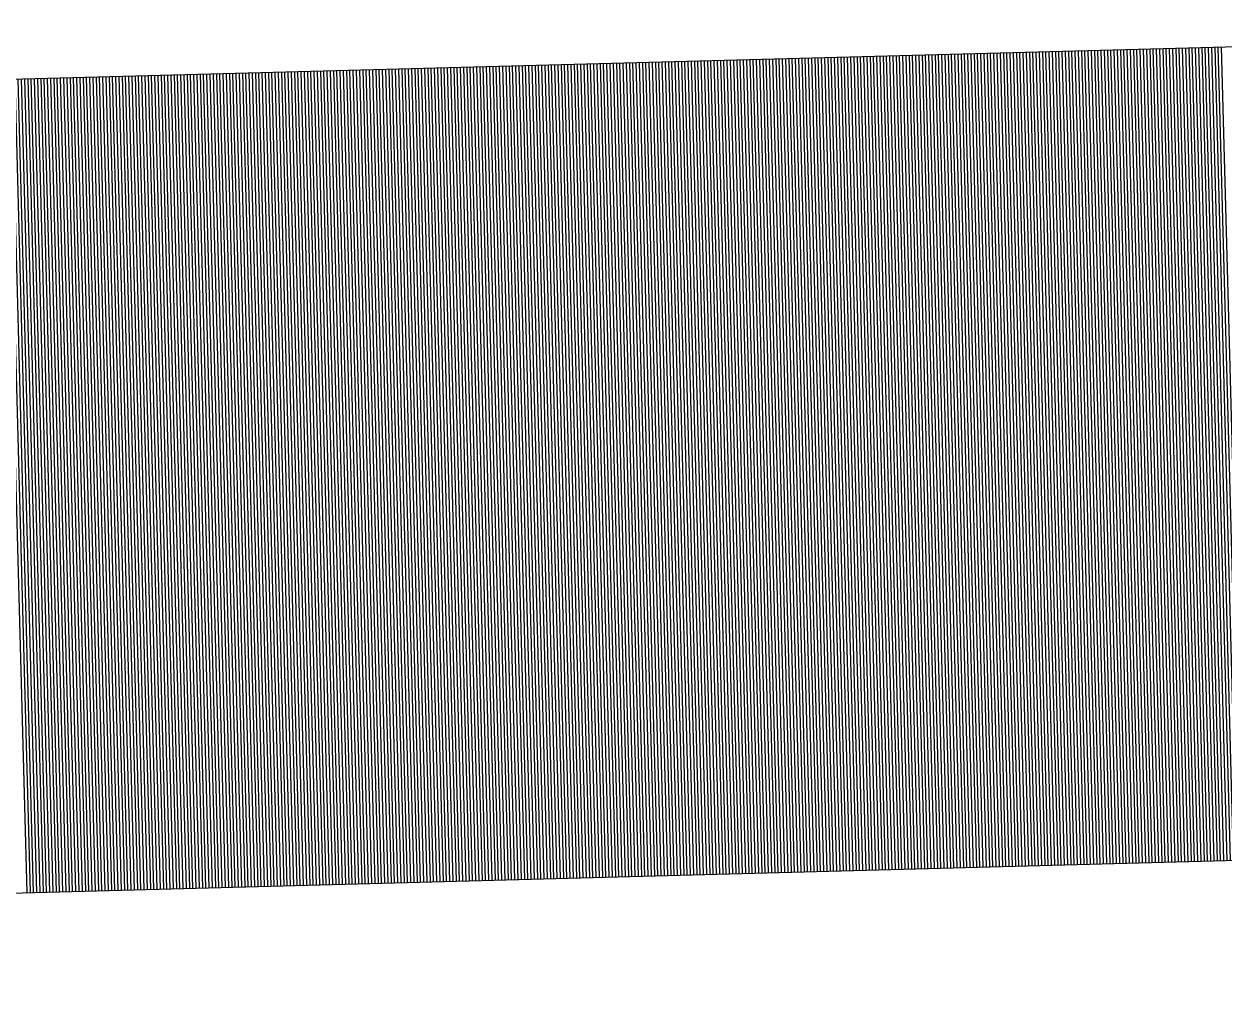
# Model space of a CAD drawing. Extents: x 1929624 to 1935547, y 596315 to 605721.
# Drawn here: x 1929851.084 to 1929854.859, y 598848.371 to 598851.406 of the extents above; entities that cross this region are included whole.
import ezdxf

# ---------------------------------------------------------------- set-up
doc = ezdxf.new("R2010")
doc.units = 0
doc.layers.add('Default', color=7, linetype='Continuous')

msp = doc.modelspace()

# ---------------------------------------------------------------- linework, layer by layer
at = {"layer": 'Default'}
for p, q in [((1929839.7374, 598850.9282), (1929857.5203, 598851.4055)), ((1929853.5102, 598851.2979), (1929853.5789, 598848.7407)), ((1929853.5204, 598851.2982), (1929853.5891, 598848.7409)), ((1929853.5307, 598851.2984), (1929853.5993, 598848.7412)), ((1929853.5409, 598851.2987), (1929853.6095, 598848.7415)), ((1929853.5511, 598851.299), (1929853.6198, 598848.7418)), ((1929853.5614, 598851.2993), (1929853.63, 598848.742)), ((1929853.5716, 598851.2995), (1929853.6402, 598848.7423)), ((1929853.5818, 598851.2998), (1929853.6505, 598848.7426)), ((1929853.592, 598851.3001), (1929853.6607, 598848.7429)), ((1929853.6023, 598851.3004), (1929853.6709, 598848.7431)), ((1929853.6125, 598851.3006), (1929853.6811, 598848.7434)), ((1929853.6227, 598851.3009), (1929853.6914, 598848.7437)), ((1929853.633, 598851.3012), (1929853.7016, 598848.744)), ((1929853.6432, 598851.3015), (1929853.7118, 598848.7442)), ((1929853.6534, 598851.3017), (1929853.7221, 598848.7445)), ((1929853.6636, 598851.302), (1929853.7323, 598848.7448)), ((1929853.6739, 598851.3023), (1929853.7425, 598848.7451)), ((1929853.6841, 598851.3026), (1929853.7527, 598848.7453)), ((1929853.6943, 598851.3028), (1929853.763, 598848.7456)), ((1929853.7046, 598851.3031), (1929853.7732, 598848.7459)), ((1929853.7148, 598851.3034), (1929853.7834, 598848.7461)), ((1929853.725, 598851.3037), (1929853.7937, 598848.7464)), ((1929853.7352, 598851.3039), (1929853.8039, 598848.7467)), ((1929853.7455, 598851.3042), (1929853.8141, 598848.747)), ((1929853.7557, 598851.3045), (1929853.8243, 598848.7472)), ((1929853.7659, 598851.3047), (1929853.8346, 598848.7475)), ((1929853.7762, 598851.305), (1929853.8448, 598848.7478)), ((1929853.7864, 598851.3053), (1929853.855, 598848.7481)), ((1929853.7966, 598851.3056), (1929853.8653, 598848.7483)), ((1929853.8068, 598851.3058), (1929853.8755, 598848.7486)), ((1929853.8171, 598851.3061), (1929853.8857, 598848.7489)), ((1929853.8273, 598851.3064), (1929853.896, 598848.7492)), ((1929853.8375, 598851.3067), (1929853.9062, 598848.7494)), ((1929853.8478, 598851.3069), (1929853.9164, 598848.7497)), ((1929853.858, 598851.3072), (1929853.9266, 598848.75)), ((1929853.8682, 598851.3075), (1929853.9369, 598848.7503)), ((1929853.8784, 598851.3078), (1929853.9471, 598848.7505)), ((1929853.8887, 598851.308), (1929853.9573, 598848.7508)), ((1929853.8989, 598851.3083), (1929853.9676, 598848.7511)), ((1929853.9091, 598851.3086), (1929853.9778, 598848.7514)), ((1929853.9194, 598851.3089), (1929853.988, 598848.7516)), ((1929853.9296, 598851.3091), (1929853.9982, 598848.7519)), ((1929853.9398, 598851.3094), (1929854.0085, 598848.7522)), ((1929853.9501, 598851.3097), (1929854.0187, 598848.7525)), ((1929853.9603, 598851.31), (1929854.0289, 598848.7527)), ((1929853.9705, 598851.3102), (1929854.0392, 598848.753)), ((1929853.9807, 598851.3105), (1929854.0494, 598848.7533)), ((1929853.991, 598851.3108), (1929854.0596, 598848.7536)), ((1929854.0012, 598851.3111), (1929854.0698, 598848.7538)), ((1929854.0114, 598851.3113), (1929854.0801, 598848.7541)), ((1929854.0217, 598851.3116), (1929854.0903, 598848.7544)), ((1929854.0319, 598851.3119), (1929854.1005, 598848.7547)), ((1929854.0421, 598851.3122), (1929854.1108, 598848.7549)), ((1929854.0523, 598851.3124), (1929854.121, 598848.7552)), ((1929854.0626, 598851.3127), (1929854.1312, 598848.7555)), ((1929854.0728, 598851.313), (1929854.1414, 598848.7558)), ((1929854.083, 598851.3133), (1929854.1517, 598848.756)), ((1929854.0933, 598851.3135), (1929854.1619, 598848.7563)), ((1929854.1035, 598851.3138), (1929854.1721, 598848.7566)), ((1929854.1137, 598851.3141), (1929854.1824, 598848.7569)), ((1929854.1239, 598851.3144), (1929854.1926, 598848.7571)), ((1929854.1342, 598851.3146), (1929854.2028, 598848.7574)), ((1929854.1444, 598851.3149), (1929854.213, 598848.7577)), ((1929854.1546, 598851.3152), (1929854.2233, 598848.758)), ((1929854.1649, 598851.3155), (1929854.2335, 598848.7582)), ((1929854.1751, 598851.3157), (1929854.2437, 598848.7585)), ((1929854.1853, 598851.316), (1929854.254, 598848.7588)), ((1929854.1955, 598851.3163), (1929854.2642, 598848.7591)), ((1929854.2058, 598851.3166), (1929854.2744, 598848.7593)), ((1929854.216, 598851.3168), (1929854.2846, 598848.7596)), ((1929854.2262, 598851.3171), (1929854.2949, 598848.7599)), ((1929854.2365, 598851.3174), (1929854.3051, 598848.7602)), ((1929854.2467, 598851.3177), (1929854.3153, 598848.7604)), ((1929854.2569, 598851.3179), (1929854.3256, 598848.7607)), ((1929854.2671, 598851.3182), (1929854.3358, 598848.761)), ((1929854.2774, 598851.3185), (1929854.346, 598848.7613)), ((1929854.2876, 598851.3188), (1929854.3563, 598848.7615)), ((1929854.2978, 598851.319), (1929854.3665, 598848.7618)), ((1929854.3081, 598851.3193), (1929854.3767, 598848.7621)), ((1929854.3183, 598851.3196), (1929854.3869, 598848.7623)), ((1929854.3285, 598851.3199), (1929854.3972, 598848.7626)), ((1929854.3388, 598851.3201), (1929854.4074, 598848.7629)), ((1929854.349, 598851.3204), (1929854.4176, 598848.7632)), ((1929854.3592, 598851.3207), (1929854.4279, 598848.7634)), ((1929854.3694, 598851.3209), (1929854.4381, 598848.7637)), ((1929854.3797, 598851.3212), (1929854.4483, 598848.764)), ((1929854.3899, 598851.3215), (1929854.4585, 598848.7643)), ((1929854.4001, 598851.3218), (1929854.4688, 598848.7645)), ((1929854.4104, 598851.322), (1929854.479, 598848.7648)), ((1929854.4206, 598851.3223), (1929854.4892, 598848.7651)), ((1929854.4308, 598851.3226), (1929854.4995, 598848.7654)), ((1929854.441, 598851.3229), (1929854.5097, 598848.7656)), ((1929854.4513, 598851.3231), (1929854.5199, 598848.7659)), ((1929854.4615, 598851.3234), (1929854.5301, 598848.7662)), ((1929854.4717, 598851.3237), (1929854.5404, 598848.7665)), ((1929854.482, 598851.324), (1929854.5506, 598848.7667)), ((1929854.4922, 598851.3242), (1929854.5608, 598848.767)), ((1929854.5024, 598851.3245), (1929854.5711, 598848.7673)), ((1929854.5126, 598851.3248), (1929854.5813, 598848.7676)), ((1929854.5229, 598851.3251), (1929854.5915, 598848.7678)), ((1929854.5331, 598851.3253), (1929854.6017, 598848.7681)), ((1929854.5433, 598851.3256), (1929854.612, 598848.7684)), ((1929854.5536, 598851.3259), (1929854.6222, 598848.7687)), ((1929854.5638, 598851.3262), (1929854.6324, 598848.7689)), ((1929854.574, 598851.3264), (1929854.6427, 598848.7692)), ((1929854.5842, 598851.3267), (1929854.6529, 598848.7695)), ((1929854.5945, 598851.327), (1929854.6631, 598848.7698)), ((1929854.6047, 598851.3273), (1929854.6733, 598848.77)), ((1929854.6149, 598851.3275), (1929854.6836, 598848.7703)), ((1929854.6252, 598851.3278), (1929854.6938, 598848.7706)), ((1929854.6354, 598851.3281), (1929854.704, 598848.7709)), ((1929854.6456, 598851.3284), (1929854.7143, 598848.7711)), ((1929854.6558, 598851.3286), (1929854.7245, 598848.7714)), ((1929854.6661, 598851.3289), (1929854.7347, 598848.7717)), ((1929854.6763, 598851.3292), (1929854.745, 598848.772)), ((1929854.6865, 598851.3295), (1929854.7552, 598848.7722)), ((1929854.6968, 598851.3297), (1929854.7654, 598848.7725)), ((1929854.707, 598851.33), (1929854.7756, 598848.7728)), ((1929854.7172, 598851.3303), (1929854.7859, 598848.7731)), ((1929854.7274, 598851.3306), (1929854.7961, 598848.7733)), ((1929854.7377, 598851.3308), (1929854.8063, 598848.7736)), ((1929854.7479, 598851.3311), (1929854.8166, 598848.7739)), ((1929854.7581, 598851.3314), (1929854.8268, 598848.7742)), ((1929854.7684, 598851.3317), (1929854.837, 598848.7744)), ((1929854.7786, 598851.3319), (1929854.8472, 598848.7747)), ((1929854.7888, 598851.3322), (1929854.8575, 598848.775)), ((1929854.7991, 598851.3325), (1929854.8677, 598848.7753)), ((1929854.8093, 598851.3328), (1929854.8779, 598848.7755)), ((1929854.8195, 598851.333), (1929854.8882, 598848.7758)), ((1929854.8297, 598851.3333), (1929854.8984, 598848.7761)), ((1929854.84, 598851.3336), (1929854.9086, 598848.7764)), ((1929854.8502, 598851.3339), (1929854.9188, 598848.7766)), ((1929852.1088, 598851.2603), (1929852.1775, 598848.703)), ((1929852.1191, 598851.2605), (1929852.1877, 598848.7033)), ((1929852.1293, 598851.2608), (1929852.198, 598848.7036)), ((1929852.1395, 598851.2611), (1929852.2082, 598848.7039)), ((1929852.1498, 598851.2614), (1929852.2184, 598848.7041)), ((1929852.16, 598851.2616), (1929852.2286, 598848.7044)), ((1929852.1702, 598851.2619), (1929852.2389, 598848.7047)), ((1929852.1805, 598851.2622), (1929852.2491, 598848.705)), ((1929852.1907, 598851.2625), (1929852.2593, 598848.7052)), ((1929852.2009, 598851.2627), (1929852.2696, 598848.7055)), ((1929852.2111, 598851.263), (1929852.2798, 598848.7058)), ((1929852.2214, 598851.2633), (1929852.29, 598848.7061)), ((1929852.2316, 598851.2636), (1929852.3002, 598848.7063)), ((1929852.2418, 598851.2638), (1929852.3105, 598848.7066)), ((1929852.2521, 598851.2641), (1929852.3207, 598848.7069)), ((1929852.2623, 598851.2644), (1929852.3309, 598848.7072)), ((1929852.2725, 598851.2647), (1929852.3412, 598848.7074)), ((1929852.2827, 598851.2649), (1929852.3514, 598848.7077)), ((1929852.293, 598851.2652), (1929852.3616, 598848.708)), ((1929852.3032, 598851.2655), (1929852.3718, 598848.7083)), ((1929852.3134, 598851.2658), (1929852.3821, 598848.7085)), ((1929852.3237, 598851.266), (1929852.3923, 598848.7088)), ((1929852.3339, 598851.2663), (1929852.4025, 598848.7091)), ((1929852.3441, 598851.2666), (1929852.4128, 598848.7094)), ((1929852.3543, 598851.2669), (1929852.423, 598848.7096)), ((1929852.3646, 598851.2671), (1929852.4332, 598848.7099)), ((1929852.3748, 598851.2674), (1929852.4434, 598848.7102)), ((1929852.385, 598851.2677), (1929852.4537, 598848.7105)), ((1929852.3953, 598851.268), (1929852.4639, 598848.7107)), ((1929852.4055, 598851.2682), (1929852.4741, 598848.711)), ((1929852.4157, 598851.2685), (1929852.4844, 598848.7113)), ((1929852.4259, 598851.2688), (1929852.4946, 598848.7116)), ((1929852.4362, 598851.2691), (1929852.5048, 598848.7118)), ((1929852.4464, 598851.2693), (1929852.515, 598848.7121)), ((1929852.4566, 598851.2696), (1929852.5253, 598848.7124)), ((1929852.4669, 598851.2699), (1929852.5355, 598848.7126)), ((1929852.4771, 598851.2702), (1929852.5457, 598848.7129)), ((1929852.4873, 598851.2704), (1929852.556, 598848.7132)), ((1929852.4975, 598851.2707), (1929852.5662, 598848.7135)), ((1929852.5078, 598851.271), (1929852.5764, 598848.7137)), ((1929852.518, 598851.2712), (1929852.5867, 598848.714)), ((1929852.5282, 598851.2715), (1929852.5969, 598848.7143)), ((1929852.5385, 598851.2718), (1929852.6071, 598848.7146)), ((1929852.5487, 598851.2721), (1929852.6173, 598848.7148)), ((1929852.5589, 598851.2723), (1929852.6276, 598848.7151)), ((1929852.5691, 598851.2726), (1929852.6378, 598848.7154)), ((1929852.5794, 598851.2729), (1929852.648, 598848.7157)), ((1929852.5896, 598851.2732), (1929852.6583, 598848.7159)), ((1929852.5998, 598851.2734), (1929852.6685, 598848.7162)), ((1929852.6101, 598851.2737), (1929852.6787, 598848.7165)), ((1929852.6203, 598851.274), (1929852.6889, 598848.7168)), ((1929852.6305, 598851.2743), (1929852.6992, 598848.717)), ((1929852.6408, 598851.2745), (1929852.7094, 598848.7173)), ((1929852.651, 598851.2748), (1929852.7196, 598848.7176)), ((1929852.6612, 598851.2751), (1929852.7299, 598848.7179)), ((1929852.6714, 598851.2754), (1929852.7401, 598848.7181)), ((1929852.6817, 598851.2756), (1929852.7503, 598848.7184)), ((1929852.6919, 598851.2759), (1929852.7605, 598848.7187)), ((1929852.7021, 598851.2762), (1929852.7708, 598848.719)), ((1929852.7124, 598851.2765), (1929852.781, 598848.7192)), ((1929852.7226, 598851.2767), (1929852.7912, 598848.7195)), ((1929852.7328, 598851.277), (1929852.8015, 598848.7198)), ((1929852.743, 598851.2773), (1929852.8117, 598848.7201)), ((1929852.7533, 598851.2776), (1929852.8219, 598848.7203)), ((1929852.7635, 598851.2778), (1929852.8321, 598848.7206)), ((1929852.7737, 598851.2781), (1929852.8424, 598848.7209)), ((1929852.784, 598851.2784), (1929852.8526, 598848.7212)), ((1929852.7942, 598851.2787), (1929852.8628, 598848.7214)), ((1929852.8044, 598851.2789), (1929852.8731, 598848.7217)), ((1929852.8146, 598851.2792), (1929852.8833, 598848.722)), ((1929852.8249, 598851.2795), (1929852.8935, 598848.7223)), ((1929852.8351, 598851.2798), (1929852.9037, 598848.7225)), ((1929852.8453, 598851.28), (1929852.914, 598848.7228)), ((1929852.8556, 598851.2803), (1929852.9242, 598848.7231)), ((1929852.8658, 598851.2806), (1929852.9344, 598848.7234)), ((1929852.876, 598851.2809), (1929852.9447, 598848.7236)), ((1929852.8862, 598851.2811), (1929852.9549, 598848.7239)), ((1929852.8965, 598851.2814), (1929852.9651, 598848.7242)), ((1929852.9067, 598851.2817), (1929852.9753, 598848.7245)), ((1929852.9169, 598851.282), (1929852.9856, 598848.7247)), ((1929852.9272, 598851.2822), (1929852.9958, 598848.725)), ((1929852.9374, 598851.2825), (1929853.006, 598848.7253)), ((1929852.9476, 598851.2828), (1929853.0163, 598848.7256)), ((1929852.9578, 598851.2831), (1929853.0265, 598848.7258)), ((1929852.9681, 598851.2833), (1929853.0367, 598848.7261)), ((1929852.9783, 598851.2836), (1929853.047, 598848.7264)), ((1929852.9885, 598851.2839), (1929853.0572, 598848.7267)), ((1929852.9988, 598851.2842), (1929853.0674, 598848.7269)), ((1929853.009, 598851.2844), (1929853.0776, 598848.7272)), ((1929853.0192, 598851.2847), (1929853.0879, 598848.7275)), ((1929853.0294, 598851.285), (1929853.0981, 598848.7278)), ((1929853.0397, 598851.2853), (1929853.1083, 598848.728)), ((1929853.0499, 598851.2855), (1929853.1186, 598848.7283)), ((1929853.0601, 598851.2858), (1929853.1288, 598848.7286)), ((1929853.0704, 598851.2861), (1929853.139, 598848.7288)), ((1929853.0806, 598851.2864), (1929853.1492, 598848.7291)), ((1929853.0908, 598851.2866), (1929853.1595, 598848.7294)), ((1929853.1011, 598851.2869), (1929853.1697, 598848.7297)), ((1929853.1113, 598851.2872), (1929853.1799, 598848.7299)), ((1929853.1215, 598851.2874), (1929853.1902, 598848.7302)), ((1929853.1317, 598851.2877), (1929853.2004, 598848.7305)), ((1929853.142, 598851.288), (1929853.2106, 598848.7308)), ((1929853.1522, 598851.2883), (1929853.2208, 598848.731)), ((1929853.1624, 598851.2885), (1929853.2311, 598848.7313)), ((1929853.1727, 598851.2888), (1929853.2413, 598848.7316)), ((1929853.1829, 598851.2891), (1929853.2515, 598848.7319)), ((1929853.1931, 598851.2894), (1929853.2618, 598848.7321)), ((1929853.2033, 598851.2896), (1929853.272, 598848.7324)), ((1929853.2136, 598851.2899), (1929853.2822, 598848.7327)), ((1929853.2238, 598851.2902), (1929853.2924, 598848.733)), ((1929853.234, 598851.2905), (1929853.3027, 598848.7332)), ((1929853.2443, 598851.2907), (1929853.3129, 598848.7335)), ((1929853.2545, 598851.291), (1929853.3231, 598848.7338)), ((1929853.2647, 598851.2913), (1929853.3334, 598848.7341)), ((1929853.2749, 598851.2916), (1929853.3436, 598848.7343)), ((1929853.2852, 598851.2918), (1929853.3538, 598848.7346)), ((1929853.2954, 598851.2921), (1929853.364, 598848.7349)), ((1929853.3056, 598851.2924), (1929853.3743, 598848.7352)), ((1929853.3159, 598851.2927), (1929853.3845, 598848.7354)), ((1929853.3261, 598851.2929), (1929853.3947, 598848.7357)), ((1929853.3363, 598851.2932), (1929853.405, 598848.736)), ((1929853.3465, 598851.2935), (1929853.4152, 598848.7363)), ((1929853.3568, 598851.2938), (1929853.4254, 598848.7365)), ((1929853.367, 598851.294), (1929853.4357, 598848.7368)), ((1929853.3772, 598851.2943), (1929853.4459, 598848.7371)), ((1929853.3875, 598851.2946), (1929853.4561, 598848.7374)), ((1929853.3977, 598851.2949), (1929853.4663, 598848.7376)), ((1929853.4079, 598851.2951), (1929853.4766, 598848.7379)), ((1929853.4181, 598851.2954), (1929853.4868, 598848.7382)), ((1929853.4284, 598851.2957), (1929853.497, 598848.7385)), ((1929853.4386, 598851.296), (1929853.5073, 598848.7387)), ((1929853.4488, 598851.2962), (1929853.5175, 598848.739)), ((1929853.4591, 598851.2965), (1929853.5277, 598848.7393)), ((1929853.4693, 598851.2968), (1929853.5379, 598848.7396)), ((1929853.4795, 598851.2971), (1929853.5482, 598848.7398)), ((1929853.4898, 598851.2973), (1929853.5584, 598848.7401)), ((1929853.5, 598851.2976), (1929853.5686, 598848.7404)), ((1929851.0246, 598851.2312), (1929851.0932, 598848.6739)), ((1929851.0348, 598851.2314), (1929851.1035, 598848.6742)), ((1929851.045, 598851.2317), (1929851.1137, 598848.6745)), ((1929851.0553, 598851.232), (1929851.1239, 598848.6748)), ((1929851.0655, 598851.2323), (1929851.1341, 598848.675)), ((1929851.0757, 598851.2325), (1929851.1444, 598848.6753)), ((1929851.086, 598851.2328), (1929851.1546, 598848.6756)), ((1929851.0962, 598851.2331), (1929851.1648, 598848.6759)), ((1929851.1064, 598851.2334), (1929851.1751, 598848.6761)), ((1929851.1166, 598851.2336), (1929851.1853, 598848.6764)), ((1929851.1269, 598851.2339), (1929851.1955, 598848.6767)), ((1929851.1371, 598851.2342), (1929851.2057, 598848.677)), ((1929851.1473, 598851.2345), (1929851.216, 598848.6772)), ((1929851.1576, 598851.2347), (1929851.2262, 598848.6775)), ((1929851.1678, 598851.235), (1929851.2364, 598848.6778)), ((1929851.178, 598851.2353), (1929851.2467, 598848.6781)), ((1929851.1882, 598851.2356), (1929851.2569, 598848.6783)), ((1929851.1985, 598851.2358), (1929851.2671, 598848.6786)), ((1929851.2087, 598851.2361), (1929851.2774, 598848.6789)), ((1929851.2189, 598851.2364), (1929851.2876, 598848.6791)), ((1929851.2292, 598851.2367), (1929851.2978, 598848.6794)), ((1929851.2394, 598851.2369), (1929851.308, 598848.6797)), ((1929851.2496, 598851.2372), (1929851.3183, 598848.68)), ((1929851.2598, 598851.2375), (1929851.3285, 598848.6802)), ((1929851.2701, 598851.2377), (1929851.3387, 598848.6805)), ((1929851.2803, 598851.238), (1929851.349, 598848.6808)), ((1929851.2905, 598851.2383), (1929851.3592, 598848.6811)), ((1929851.3008, 598851.2386), (1929851.3694, 598848.6813)), ((1929851.311, 598851.2388), (1929851.3796, 598848.6816)), ((1929851.3212, 598851.2391), (1929851.3899, 598848.6819)), ((1929851.3315, 598851.2394), (1929851.4001, 598848.6822)), ((1929851.3417, 598851.2397), (1929851.4103, 598848.6824)), ((1929851.3519, 598851.2399), (1929851.4206, 598848.6827)), ((1929851.3621, 598851.2402), (1929851.4308, 598848.683)), ((1929851.3724, 598851.2405), (1929851.441, 598848.6833)), ((1929851.3826, 598851.2408), (1929851.4512, 598848.6835)), ((1929851.3928, 598851.241), (1929851.4615, 598848.6838)), ((1929851.4031, 598851.2413), (1929851.4717, 598848.6841)), ((1929851.4133, 598851.2416), (1929851.4819, 598848.6844)), ((1929851.4235, 598851.2419), (1929851.4922, 598848.6846)), ((1929851.4337, 598851.2421), (1929851.5024, 598848.6849)), ((1929851.444, 598851.2424), (1929851.5126, 598848.6852)), ((1929851.4542, 598851.2427), (1929851.5228, 598848.6855)), ((1929851.4644, 598851.243), (1929851.5331, 598848.6857)), ((1929851.4747, 598851.2432), (1929851.5433, 598848.686)), ((1929851.4849, 598851.2435), (1929851.5535, 598848.6863)), ((1929851.4951, 598851.2438), (1929851.5638, 598848.6866)), ((1929851.5053, 598851.2441), (1929851.574, 598848.6868)), ((1929851.5156, 598851.2443), (1929851.5842, 598848.6871)), ((1929851.5258, 598851.2446), (1929851.5944, 598848.6874)), ((1929851.536, 598851.2449), (1929851.6047, 598848.6877)), ((1929851.5463, 598851.2452), (1929851.6149, 598848.6879)), ((1929851.5565, 598851.2454), (1929851.6251, 598848.6882)), ((1929851.5667, 598851.2457), (1929851.6354, 598848.6885)), ((1929851.5769, 598851.246), (1929851.6456, 598848.6888)), ((1929851.5872, 598851.2463), (1929851.6558, 598848.689)), ((1929851.5974, 598851.2465), (1929851.666, 598848.6893)), ((1929851.6076, 598851.2468), (1929851.6763, 598848.6896)), ((1929851.6179, 598851.2471), (1929851.6865, 598848.6899)), ((1929851.6281, 598851.2474), (1929851.6967, 598848.6901)), ((1929851.6383, 598851.2476), (1929851.707, 598848.6904)), ((1929851.6485, 598851.2479), (1929851.7172, 598848.6907)), ((1929851.6588, 598851.2482), (1929851.7274, 598848.691)), ((1929851.669, 598851.2485), (1929851.7377, 598848.6912)), ((1929851.6792, 598851.2487), (1929851.7479, 598848.6915)), ((1929851.6895, 598851.249), (1929851.7581, 598848.6918)), ((1929851.6997, 598851.2493), (1929851.7683, 598848.6921)), ((1929851.7099, 598851.2496), (1929851.7786, 598848.6923)), ((1929851.7201, 598851.2498), (1929851.7888, 598848.6926)), ((1929851.7304, 598851.2501), (1929851.799, 598848.6929)), ((1929851.7406, 598851.2504), (1929851.8093, 598848.6932)), ((1929851.7508, 598851.2507), (1929851.8195, 598848.6934)), ((1929851.7611, 598851.2509), (1929851.8297, 598848.6937)), ((1929851.7713, 598851.2512), (1929851.8399, 598848.694)), ((1929851.7815, 598851.2515), (1929851.8502, 598848.6943)), ((1929851.7918, 598851.2518), (1929851.8604, 598848.6945)), ((1929851.802, 598851.252), (1929851.8706, 598848.6948)), ((1929851.8122, 598851.2523), (1929851.8809, 598848.6951)), ((1929851.8224, 598851.2526), (1929851.8911, 598848.6954)), ((1929851.8327, 598851.2529), (1929851.9013, 598848.6956)), ((1929851.8429, 598851.2531), (1929851.9115, 598848.6959)), ((1929851.8531, 598851.2534), (1929851.9218, 598848.6962)), ((1929851.8634, 598851.2537), (1929851.932, 598848.6964)), ((1929851.8736, 598851.254), (1929851.9422, 598848.6967)), ((1929851.8838, 598851.2542), (1929851.9525, 598848.697)), ((1929851.894, 598851.2545), (1929851.9627, 598848.6973)), ((1929851.9043, 598851.2548), (1929851.9729, 598848.6975)), ((1929851.9145, 598851.255), (1929851.9831, 598848.6978)), ((1929851.9247, 598851.2553), (1929851.9934, 598848.6981)), ((1929851.935, 598851.2556), (1929852.0036, 598848.6984)), ((1929851.9452, 598851.2559), (1929852.0138, 598848.6986)), ((1929851.9554, 598851.2561), (1929852.0241, 598848.6989)), ((1929851.9656, 598851.2564), (1929852.0343, 598848.6992)), ((1929851.9759, 598851.2567), (1929852.0445, 598848.6995)), ((1929851.9861, 598851.257), (1929852.0547, 598848.6997)), ((1929851.9963, 598851.2572), (1929852.065, 598848.7)), ((1929852.0066, 598851.2575), (1929852.0752, 598848.7003)), ((1929852.0168, 598851.2578), (1929852.0854, 598848.7006)), ((1929852.027, 598851.2581), (1929852.0957, 598848.7008)), ((1929852.0372, 598851.2583), (1929852.1059, 598848.7011)), ((1929852.0475, 598851.2586), (1929852.1161, 598848.7014)), ((1929852.0577, 598851.2589), (1929852.1264, 598848.7017)), ((1929852.0679, 598851.2592), (1929852.1366, 598848.7019)), ((1929852.0782, 598851.2594), (1929852.1468, 598848.7022)), ((1929852.0884, 598851.2597), (1929852.157, 598848.7025)), ((1929852.0986, 598851.26), (1929852.1673, 598848.7028)), ((1929839.806, 598848.3709), (1929857.589, 598848.8483))]:
    msp.add_line(p, q, dxfattribs=at)

doc.saveas('drawing.dxf')
